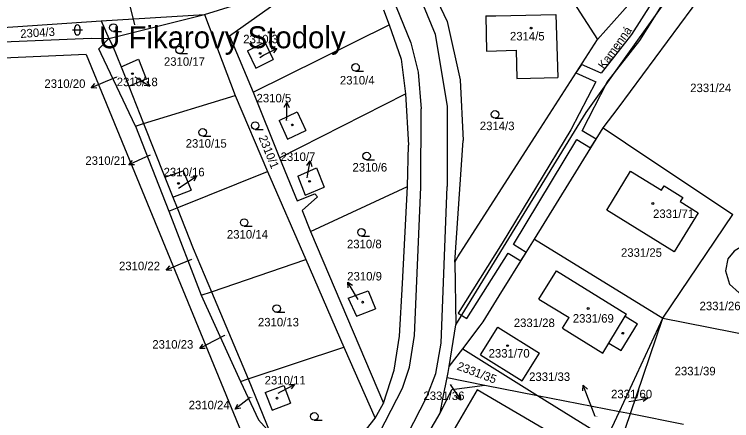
# Model space of a CAD drawing. Extents: x -785744 to -782822, y -1067550 to -1063910.
# Drawn here: x -783934.1 to -783790.4, y -1066330.4 to -1066249 of the extents above; entities that cross this region are included whole.
import ezdxf

# ---------------------------------------------------------------- set-up
doc = ezdxf.new("R2010")
doc.units = 0
for name, color, linetype in [('Hranice parcel', 7, 'Continuous'), ('Parcelní čísla', 7, 'Continuous'), ('Pop_ČP_popisy', 7, 'Continuous'), ('Vnitřní kresba', 7, 'Continuous'), ('Věcná břemena k části', 7, 'Continuous'), ('Značky budov', 7, 'Continuous'), ('Značky kultur', 7, 'Continuous')]:
    doc.layers.add(name, color=color, linetype=linetype)

msp = doc.modelspace()

# ---------------------------------------------------------------- linework, layer by layer
at = {"layer": 'Hranice parcel'}
for p, q in [((-783841.37, -1066324.2), (-783848.6, -1066336.56)), ((-783825.04, -1066333.75), (-783841.37, -1066324.2))]:
    msp.add_line(p, q, dxfattribs=at)
for points in [[(-783817.24, -1066254.02), (-783795.51, -1066229.67)], [(-783890.94, -1066253.34), (-783870.67, -1066238.88)], [(-783852.74, -1066239.02), (-783847.35, -1066250.42)], [(-783826.27, -1066240.03), (-783817.24, -1066254.02)], [(-783813.1, -1066267.78), (-783793.36, -1066241.03)], [(-783896, -1066249.04), (-783887.55, -1066246.46)], [(-783860.11, -1066248.11), (-783858.95, -1066251.09)], [(-783916.67, -1066250.3), (-783896, -1066249.04)], [(-783915.13, -1066253.83), (-783896, -1066249.04)], [(-783896, -1066249.04), (-783889.84, -1066265.26)], [(-783839.62, -1066249.32), (-783837.62, -1066249.28)], [(-783839.62, -1066249.32), (-783839.49, -1066256.36)], [(-783837.62, -1066249.28), (-783825.58, -1066249.05)], [(-783825.58, -1066249.05), (-783825.17, -1066261.66)], [(-783944.27, -1066252.17), (-783916.67, -1066250.3)], [(-783916.67, -1066250.3), (-783915.13, -1066253.83)], [(-783886.21, -1066264.58), (-783858.95, -1066251.09)], [(-783858.95, -1066251.09), (-783856.56, -1066258.01)], [(-783847.35, -1066250.42), (-783844.74, -1066262.1)], [(-783941.18, -1066254.69), (-783918.71, -1066253.76)], [(-783918.71, -1066253.76), (-783915.13, -1066253.83)], [(-783917.11, -1066255.93), (-783915.13, -1066253.83)], [(-783915.13, -1066253.83), (-783914.4, -1066255.25)], [(-783890.94, -1066253.34), (-783886.21, -1066264.58)], [(-783829.23, -1066272.72), (-783817.24, -1066254.02)], [(-783914.4, -1066255.25), (-783912.69, -1066259.55)], [(-783887.39, -1066256.32), (-783883.9, -1066254.56)], [(-783883.9, -1066254.56), (-783882.2, -1066258.06)], [(-783919.65, -1066257.04), (-783971.17, -1066259.35), (-784003.52, -1066273.54)], [(-783919.65, -1066257.04), (-783880.95, -1066351.3)], [(-783916.65, -1066256.9), (-783917.11, -1066255.93)], [(-783909.78, -1066271.38), (-783916.65, -1066256.9)], [(-783887.39, -1066256.32), (-783885.66, -1066259.77)], [(-783839.49, -1066256.36), (-783833.51, -1066256.21)], [(-783833.51, -1066256.21), (-783833.38, -1066261.86)], [(-783912.69, -1066259.55), (-783909.19, -1066257.98)], [(-783909.19, -1066257.98), (-783907.63, -1066261.94)], [(-783885.66, -1066259.77), (-783882.2, -1066258.06)], [(-783856.56, -1066258.01), (-783855.68, -1066264.92)], [(-783912.69, -1066259.55), (-783911.15, -1066263.41)], [(-783911.15, -1066263.41), (-783907.63, -1066261.94)], [(-783844.74, -1066262.1), (-783844.13, -1066274.29)], [(-783833.38, -1066261.86), (-783825.17, -1066261.66)], [(-783911.15, -1066263.41), (-783908.18, -1066270.89)], [(-783908.18, -1066270.89), (-783889.84, -1066265.26)], [(-783889.84, -1066265.26), (-783883.32, -1066280.5)], [(-783886.21, -1066264.58), (-783880.93, -1066277.76)], [(-783880.93, -1066277.76), (-783855.68, -1066264.92)], [(-783855.68, -1066264.92), (-783855.13, -1066275.2)], [(-783880.99, -1066270.28), (-783877.39, -1066268.52)], [(-783877.39, -1066268.52), (-783875.69, -1066272.27)], [(-783816.13, -1066271.76), (-783813.1, -1066267.78)], [(-783909.78, -1066271.38), (-783908.18, -1066270.89)], [(-783909.78, -1066271.38), (-783903.09, -1066288.45)], [(-783908.18, -1066270.89), (-783903.91, -1066281.62)], [(-783880.99, -1066270.28), (-783879.37, -1066274)], [(-783879.37, -1066274), (-783875.69, -1066272.27)], [(-783845.19, -1066297.61), (-783829.23, -1066272.72)], [(-783829.86, -1066294.01), (-783816.13, -1066271.76)], [(-783816.13, -1066271.76), (-783811.62, -1066274.77)], [(-783845.84, -1066298.62), (-783844.13, -1066274.29)], [(-783855.32, -1066283.51), (-783855.13, -1066275.2)], [(-783811.62, -1066274.77), (-783790.13, -1066289.08)], [(-783880.93, -1066277.76), (-783877.39, -1066286.33)], [(-783877.3, -1066281.44), (-783873.52, -1066279.77)], [(-783873.52, -1066279.77), (-783871.97, -1066283.62)], [(-783903.91, -1066281.62), (-783900.22, -1066280.37)], [(-783901.45, -1066287.79), (-783883.32, -1066280.5)], [(-783900.22, -1066280.37), (-783898.66, -1066284.21)], [(-783883.32, -1066280.5), (-783875.64, -1066298.12)], [(-783877.3, -1066281.44), (-783875.81, -1066285.21)], [(-783815.4, -1066288.21), (-783810.6, -1066280.41), (-783804.43, -1066284.22), (-783803.89, -1066283.35), (-783800.16, -1066285.66), (-783800.7, -1066286.52), (-783797.06, -1066288.77), (-783801.86, -1066296.55), (-783815.4, -1066288.21)], [(-783903.91, -1066281.62), (-783902.32, -1066285.61)], [(-783902.32, -1066285.61), (-783898.66, -1066284.21)], [(-783875.81, -1066285.21), (-783871.97, -1066283.62)], [(-783874.76, -1066292.52), (-783855.32, -1066283.51)], [(-783856.28, -1066302.95), (-783855.32, -1066283.51)], [(-783902.32, -1066285.61), (-783901.45, -1066287.79)], [(-783877.39, -1066286.33), (-783873.85, -1066284.94)], [(-783876.39, -1066288.27), (-783873.35, -1066285.55)], [(-783873.85, -1066284.94), (-783873.35, -1066285.55)], [(-783903.09, -1066288.45), (-783901.45, -1066287.79)], [(-783903.09, -1066288.45), (-783896.61, -1066305.27)], [(-783901.45, -1066287.79), (-783898.23, -1066295.88)], [(-783876.39, -1066288.27), (-783874.76, -1066292.52)], [(-783804.17, -1066309.87), (-783790.13, -1066289.08)], [(-783874.76, -1066292.52), (-783860.14, -1066326.91)], [(-783831.53, -1066296.71), (-783829.86, -1066294.01)], [(-783829.86, -1066294.01), (-783804.17, -1066309.87)], [(-783784.39, -1066295.77), (-783786.26, -1066295.28), (-783788.45, -1066295.56), (-783789.83, -1066296.45), (-783791.12, -1066298.01), (-783791.62, -1066300.37), (-783790.79, -1066303.05), (-783788.86, -1066304.77), (-783787.01, -1066305.27), (-783785.54, -1066308.28), (-783783.19, -1066307.06)], [(-783898.23, -1066295.88), (-783894.57, -1066304.57)], [(-783836.93, -1066305.42), (-783831.53, -1066296.71)], [(-783894.57, -1066304.57), (-783875.64, -1066298.12)], [(-783875.64, -1066298.12), (-783868.08, -1066315.64)], [(-783845.84, -1066298.62), (-783845.19, -1066297.61)], [(-783845.84, -1066298.62), (-783845.64, -1066311.2)], [(-783828.98, -1066306.05), (-783825.48, -1066300.35)], [(-783825.48, -1066300.35), (-783811.41, -1066309.03)], [(-783856.89, -1066313.47), (-783856.28, -1066302.95)], [(-783867.16, -1066305.86), (-783863.16, -1066304.38)], [(-783863.16, -1066304.38), (-783861.69, -1066308)], [(-783896.61, -1066305.27), (-783894.57, -1066304.57)], [(-783896.61, -1066305.27), (-783888.75, -1066322.54)], [(-783894.57, -1066304.57), (-783887.22, -1066322.03)], [(-783867.16, -1066305.86), (-783865.55, -1066309.45)], [(-783840.16, -1066310.63), (-783836.93, -1066305.42)], [(-783828.98, -1066306.05), (-783822.95, -1066309.75)], [(-783865.55, -1066309.45), (-783861.69, -1066308)], [(-783824.26, -1066311.89), (-783822.95, -1066309.75)], [(-783812.86, -1066328.54), (-783804.17, -1066309.87)], [(-783811.68, -1066309.46), (-783811.41, -1066309.03)], [(-783811.68, -1066309.46), (-783809.21, -1066310.98)], [(-783810.64, -1066328.98), (-783804.17, -1066309.87)], [(-783804.17, -1066309.87), (-783785.53, -1066313.54)], [(-783846.98, -1066319.56), (-783845.64, -1066311.2)], [(-783844.25, -1066315.99), (-783840.73, -1066311.39)], [(-783840.73, -1066311.39), (-783840.16, -1066310.63)], [(-783840.67, -1066317.2), (-783837.22, -1066311.66)], [(-783837.22, -1066311.66), (-783828.86, -1066316.87)], [(-783812.5, -1066316.35), (-783809.21, -1066310.98)], [(-783824.26, -1066311.89), (-783816.19, -1066316.84)], [(-783857.96, -1066320.26), (-783856.89, -1066313.47)], [(-783887.22, -1066322.03), (-783868.08, -1066315.64)], [(-783868.08, -1066315.64), (-783861.77, -1066329.9)], [(-783846.98, -1066319.56), (-783844.25, -1066315.99)], [(-783844.25, -1066315.99), (-783829.24, -1066325.32)], [(-783816.19, -1066316.84), (-783814.97, -1066314.84)], [(-783814.97, -1066314.84), (-783812.5, -1066316.35)], [(-783840.67, -1066317.2), (-783832.31, -1066322.4)], [(-783832.31, -1066322.4), (-783828.86, -1066316.87)], [(-783860.14, -1066326.91), (-783857.96, -1066320.26)], [(-783847.18, -1066320.77), (-783846.98, -1066319.56)], [(-783847.38, -1066321.76), (-783847.18, -1066320.77)], [(-783888.75, -1066322.54), (-783887.22, -1066322.03)], [(-783888.75, -1066322.54), (-783885.15, -1066330.23)], [(-783887.22, -1066322.03), (-783882.81, -1066332.82)], [(-783848.15, -1066325.67), (-783847.38, -1066321.76)], [(-783847.38, -1066321.76), (-783839.8, -1066323.25)], [(-783883.79, -1066324.77), (-783880.11, -1066323.36)], [(-783880.11, -1066323.36), (-783878.77, -1066326.86)], [(-783848.79, -1066328.89), (-783846.4, -1066324.15)], [(-783846.4, -1066324.15), (-783839.8, -1066323.25)], [(-783839.8, -1066323.25), (-783829.24, -1066325.32)], [(-783883.79, -1066324.77), (-783882.45, -1066328.31)], [(-783848.79, -1066328.89), (-783848.15, -1066325.67)], [(-783829.24, -1066325.32), (-783815.38, -1066333.94)], [(-783829.24, -1066325.32), (-783812.86, -1066328.54)], [(-783882.45, -1066328.31), (-783878.77, -1066326.86)], [(-783861.77, -1066329.9), (-783860.14, -1066326.91)], [(-783853.8, -1066337.47), (-783848.79, -1066328.89)], [(-783815.38, -1066333.94), (-783812.86, -1066328.54)], [(-783812.86, -1066328.54), (-783810.64, -1066328.98)], [(-783885.15, -1066330.23), (-783882.81, -1066332.82)], [(-783866.27, -1066335.56), (-783861.77, -1066329.9)], [(-783812.5, -1066334.46), (-783810.64, -1066328.98)], [(-783810.64, -1066328.98), (-783800.02, -1066331.07)]]:
    msp.add_lwpolyline(points, dxfattribs=at)
at = {"layer": 'Pop_ČP_popisy'}
for p, q in [((-783910.16, -1066250.27), (-783910.89, -1066247.36)), ((-783884.13, -1066257.21), (-783881.47, -1066255.82)), ((-783915.9, -1066262.55), (-783918.66, -1066263.73)), ((-783909.48, -1066261.81), (-783906.93, -1066263.4)), ((-783879.51, -1066269.64), (-783879.48, -1066266.64)), ((-783908.4, -1066277.89), (-783911.12, -1066279.15)), ((-783875.35, -1066281.32), (-783874.8, -1066278.37)), ((-783900.08, -1066283.11), (-783897.58, -1066281.45)), ((-783900.87, -1066299.07), (-783903.63, -1066300.25)), ((-783865.71, -1066305.24), (-783867.24, -1066302.66)), ((-783894.29, -1066314.56), (-783896.94, -1066315.96)), ((-783880.59, -1066324.56), (-783877.95, -1066323.14)), ((-783846.33, -1066323.78), (-783844.64, -1066326.26)), ((-783819.03, -1066326.11), (-783820.09, -1066323.3)), ((-783810.12, -1066326.42), (-783807.16, -1066325.92)), ((-783887.44, -1066326.25), (-783889.8, -1066328.11))]:
    msp.add_line(p, q, dxfattribs=at)
for points in [[(-783909.95, -1066251.08), (-783910.16, -1066250.27)], [(-783882.59, -1066255.84), (-783881.47, -1066255.82), (-783882.13, -1066256.72)], [(-783884.92, -1066257.63), (-783884.13, -1066257.21)], [(-783913.6, -1066261.57), (-783915.9, -1066262.55)], [(-783909.95, -1066261.51), (-783909.48, -1066261.81)], [(-783907.52, -1066262.44), (-783906.93, -1066263.4), (-783908.05, -1066263.29)], [(-783917.54, -1066263.8), (-783918.66, -1066263.73), (-783917.94, -1066262.88)], [(-783879.99, -1066267.63), (-783879.48, -1066266.64), (-783878.99, -1066267.65)], [(-783879.52, -1066270.3), (-783879.51, -1066269.64)], [(-783906.88, -1066277.19), (-783908.4, -1066277.89)], [(-783910.01, -1066279.18), (-783911.12, -1066279.15), (-783910.43, -1066278.28)], [(-783875.47, -1066279.26), (-783874.8, -1066278.37), (-783874.49, -1066279.45)], [(-783898.69, -1066281.59), (-783897.58, -1066281.45), (-783898.14, -1066282.42)], [(-783875.43, -1066281.74), (-783875.35, -1066281.32)], [(-783901.19, -1066283.85), (-783900.08, -1066283.11)], [(-783898.58, -1066298.08), (-783900.87, -1066299.07)], [(-783902.51, -1066300.32), (-783903.63, -1066300.25), (-783902.9, -1066299.4)], [(-783867.16, -1066303.77), (-783867.24, -1066302.66), (-783866.3, -1066303.26)], [(-783865.2, -1066306.11), (-783865.71, -1066305.24)], [(-783891.95, -1066313.32), (-783894.29, -1066314.56)], [(-783895.82, -1066315.94), (-783896.94, -1066315.96), (-783896.29, -1066315.05)], [(-783879.07, -1066323.17), (-783877.95, -1066323.14), (-783878.59, -1066324.05)], [(-783846.77, -1066323.14), (-783846.33, -1066323.78)], [(-783881.24, -1066324.91), (-783880.59, -1066324.56)], [(-783820.21, -1066324.42), (-783820.09, -1066323.3), (-783819.27, -1066324.06)], [(-783886.82, -1066325.76), (-783887.44, -1066326.25)], [(-783844.79, -1066325.15), (-783844.64, -1066326.26), (-783845.62, -1066325.71)], [(-783808.23, -1066325.59), (-783807.16, -1066325.92), (-783808.06, -1066326.58)], [(-783888.7, -1066327.88), (-783889.8, -1066328.11), (-783889.32, -1066327.1)], [(-783817.71, -1066329.58), (-783819.03, -1066326.11)], [(-783810.97, -1066326.56), (-783810.12, -1066326.42)]]:
    msp.add_lwpolyline(points, dxfattribs=at)
at = {"layer": 'Vnitřní kresba'}
for points in [[(-783819.5, -1066268.65), (-783797.6, -1066237.93)], [(-783852.97, -1066245.15), (-783849.77, -1066252.97)], [(-783857.55, -1066247.49), (-783854.61, -1066254.68)], [(-783849.77, -1066252.97), (-783847.35, -1066267.47)], [(-783854.61, -1066254.68), (-783853.15, -1066260.61)], [(-783853.15, -1066260.61), (-783852.54, -1066267.91)], [(-783852.61, -1066283.6), (-783852.54, -1066267.91)], [(-783847.35, -1066267.47), (-783847.33, -1066283.48)], [(-783845.64, -1066311.2), (-783819.5, -1066268.65)], [(-783853.88, -1066313.36), (-783852.61, -1066283.6)], [(-783848.56, -1066314.84), (-783847.33, -1066283.48)], [(-783814.97, -1066314.84), (-783811.68, -1066309.46)], [(-783854.91, -1066319.69), (-783853.88, -1066313.36)], [(-783849.64, -1066320.92), (-783848.56, -1066314.84)], [(-783856.31, -1066323.9), (-783854.91, -1066319.69)], [(-783851.43, -1066325.63), (-783849.64, -1066320.92)], [(-783862.05, -1066335.03), (-783856.31, -1066323.9)], [(-783857.97, -1066338.34), (-783851.43, -1066325.63)]]:
    msp.add_lwpolyline(points, dxfattribs=at)
at = {"layer": 'Věcná břemena k části'}
for p, q in [((-783806.44, -1066246.76), (-783810.44, -1066253.07)), ((-783808.76, -1066254.25), (-783804.33, -1066247.26)), ((-783810.44, -1066253.07), (-783816.48, -1066260.8)), ((-783815.29, -1066262.61), (-783808.76, -1066254.25)), ((-783820.45, -1066259.02), (-783821.55, -1066260.75)), ((-783816.48, -1066260.8), (-783820.45, -1066259.02)), ((-783821.55, -1066260.75), (-783817.56, -1066262.55)), ((-783817.56, -1066262.55), (-783822.6, -1066272.17)), ((-783820.32, -1066272.36), (-783815.29, -1066262.61)), ((-783822.6, -1066272.17), (-783836.32, -1066294.85)), ((-783817.54, -1066274.04), (-783820.32, -1066272.36)), ((-783834.08, -1066295.1), (-783821.37, -1066274.1)), ((-783821.37, -1066274.1), (-783818.61, -1066275.77)), ((-783818.61, -1066275.77), (-783817.54, -1066274.04)), ((-783836.32, -1066294.85), (-783845.16, -1066308.84)), ((-783831.53, -1066296.71), (-783834.08, -1066295.1)), ((-783843.43, -1066309.94), (-783835.13, -1066296.84)), ((-783835.13, -1066296.84), (-783832.57, -1066298.39)), ((-783832.57, -1066298.39), (-783831.53, -1066296.71)), ((-783845.16, -1066308.84), (-783843.43, -1066309.94))]:
    msp.add_line(p, q, dxfattribs=at)
at = {"layer": 'Značky budov'}
for centre in [(-783830.55, -1066251.76), (-783884.84, -1066256.84), (-783910.42, -1066260.88), (-783878.38, -1066271.16), (-783901.19, -1066282.87), (-783874.92, -1066282.45), (-783806.16, -1066286.89), (-783864.29, -1066306.66), (-783819.11, -1066307.92), (-783812.18, -1066312.89), (-783835.26, -1066315.38), (-783881.44, -1066325.89)]:
    msp.add_circle(centre, 0.175, dxfattribs=at)
at = {"layer": 'Značky kultur'}
for p, q in [((-783922.43, -1066252.14), (-783920.43, -1066252.14)), ((-783921.93, -1066252.64), (-783921.93, -1066251.64)), ((-783920.93, -1066251.64), (-783920.93, -1066252.64)), ((-783914.23, -1066252.41), (-783912.63, -1066252.41)), ((-783900.96, -1066256.88), (-783899.36, -1066256.88)), ((-783865.71, -1066260.38), (-783864.11, -1066260.38)), ((-783837.77, -1066269.79), (-783836.17, -1066269.79)), ((-783885.83, -1066272.05), (-783884.23, -1066272.05)), ((-783896.33, -1066273.4), (-783894.73, -1066273.4)), ((-783863.5, -1066278.13), (-783861.9, -1066278.13)), ((-783888.02, -1066291.45), (-783886.42, -1066291.45)), ((-783864.53, -1066293.43), (-783862.93, -1066293.43)), ((-783881.51, -1066308.69), (-783879.91, -1066308.69)), ((-783873.98, -1066330.29), (-783872.38, -1066330.29))]:
    msp.add_line(p, q, dxfattribs=at)
for centre in [(-783914.23, -1066251.66), (-783900.96, -1066256.13), (-783865.71, -1066259.63), (-783837.77, -1066269.04), (-783885.83, -1066271.3), (-783896.33, -1066272.65), (-783863.5, -1066277.38), (-783888.02, -1066290.7), (-783864.53, -1066292.68), (-783881.51, -1066307.94), (-783873.98, -1066329.54)]:
    msp.add_circle(centre, 0.75, dxfattribs=at)
for centre, start, end in [((-783921.43, -1066251.64), 0, 180), ((-783921.43, -1066252.64), 180, 0)]:
    msp.add_arc(centre, 0.5, start, end, dxfattribs=at)

# ---------------------------------------------------------------- texts
at = {"layer": 'Parcelní čísla'}
for s, height, p in [('2310/19', 0.1, (-783909.95, -1066251.08)), ('2314/5', 1.7, (-783834.78, -1066254.23)), ('2310/17', 1.7, (-783904.1, -1066259.31)), ('2310/3', 0.1, (-783884.92, -1066257.63)), ('2310/4', 1.7, (-783868.85, -1066263.05)), ('2310/20', 0.1, (-783913.6, -1066261.57)), ('2310/18', 0.1, (-783909.95, -1066261.51)), ('2331/24', 1.7, (-783798.67, -1066264.58)), ('2310/5', 0.1, (-783879.52, -1066270.3)), ('2314/3', 1.7, (-783840.82, -1066272.2)), ('2310/15', 1.7, (-783899.74, -1066275.71)), ('2310/21', 0.1, (-783906.88, -1066277.19)), ('2310/6', 1.7, (-783866.33, -1066280.49)), ('2310/7', 0.1, (-783875.43, -1066281.74)), ('2310/16', 0.1, (-783901.19, -1066283.85)), ('2331/71', 1.7, (-783806.11, -1066289.8)), ('2310/14', 1.7, (-783891.48, -1066293.92)), ('2310/8', 1.7, (-783867.43, -1066295.86)), ('2331/25', 1.7, (-783812.54, -1066297.57)), ('2310/22', 0.1, (-783898.58, -1066298.08)), ('2310/9', 0.1, (-783865.2, -1066306.11)), ('2331/26', 1.7, (-783796.79, -1066308.27)), ('2310/13', 1.7, (-783885.27, -1066311.51)), ('2331/28', 1.7, (-783834.01, -1066311.64)), ('2331/69', 1.7, (-783822.19, -1066310.76)), ('2310/23', 0.1, (-783891.95, -1066313.32)), ('2331/70', 1.7, (-783839.05, -1066317.75)), ('2331/39', 1.7, (-783801.79, -1066321.31)), ('2331/36', 0.1, (-783846.77, -1066323.14)), ('2310/24', 0.1, (-783886.82, -1066325.76)), ('2310/11', 0.1, (-783881.24, -1066324.91)), ('2331/60', 0.1, (-783810.97, -1066326.56)), ('2331/33', 0.1, (-783817.71, -1066329.58))]:
    msp.add_text(s, height=height, dxfattribs=at).set_placement(p)
for s, rotation, p in [('2304/3', 3.5447, (-783932.83, -1066253.74)), ('2310/1', 292.1503, (-783885.17, -1066273.66)), ('2331/35', 339.444, (-783845.55, -1066320.11))]:
    msp.add_text(s, height=1.7, rotation=rotation, dxfattribs=at).set_placement(p)
at = {"layer": 'Pop_ČP_popisy'}
for s, height, p in [('U Fikarovy Stodoly', 4.4, (-783917.08, -1066255.8)), ('2310/3', 1.7, (-783888.21, -1066254.8)), ('2310/20', 1.7, (-783928.05, -1066263.73)), ('2310/18', 1.7, (-783913.56, -1066263.39)), ('2310/5', 1.7, (-783885.55, -1066266.64)), ('2310/7', 1.7, (-783880.72, -1066278.37)), ('2310/21', 1.7, (-783919.84, -1066279.15)), ('2310/16', 1.7, (-783904.17, -1066281.45)), ('2310/22', 1.7, (-783913.1, -1066300.25)), ('2310/9', 1.7, (-783867.38, -1066302.31)), ('2310/23', 1.7, (-783906.43, -1066315.96)), ('2310/11', 1.7, (-783883.93, -1066323.14)), ('2331/33', 1.7, (-783830.94, -1066322.44)), ('2331/36', 1.7, (-783852.11, -1066326.26)), ('2331/60', 1.7, (-783814.52, -1066325.91)), ('2310/24', 1.7, (-783899.14, -1066328.11))]:
    msp.add_text(s, height=height, dxfattribs=at).set_placement(p)
msp.add_text('Kamenná', height=1.7, rotation=54.5352, dxfattribs=at).set_placement((-783815.9, -1066260.14))

doc.saveas('drawing.dxf')
